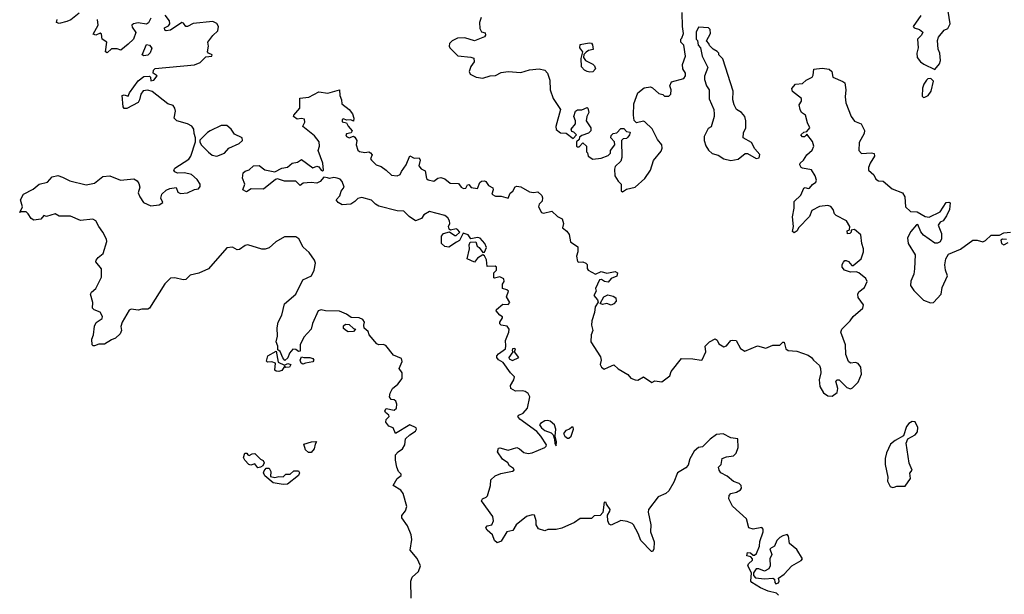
# Model space of a CAD drawing. Extents: x 2219101 to 2444320, y 201258 to 358766.
# Tile 287 of 349: x 2413604 to 2420599, y 250502 to 254584. Entities that reach past the tile are written whole.
import ezdxf

# ---------------------------------------------------------------- set-up
doc = ezdxf.new("R2010")
doc.units = 0

msp = doc.modelspace()

# ---------------------------------------------------------------- linework, layer by layer
at = {"layer": '0CON10XD'}
for points in [[(2414025, 254630), (2413967.6, 254582.4), (2413939.1, 254570.9), (2413885, 254556), (2413864.3, 254565), (2413870, 254585)], [(2416881.7, 254598.3), (2416870, 254565), (2416872, 254522), (2416885, 254497.5), (2416909.3, 254489.3), (2416912.5, 254475), (2416905, 254462.5), (2416835, 254433.8), (2416765, 254453.8), (2416715, 254452), (2416675, 254433.8), (2416656.2, 254415), (2416653.8, 254395), (2416658.8, 254385), (2416716.2, 254326.2), (2416808.3, 254318.3), (2416830, 254310), (2416831.2, 254285), (2416808.8, 254251.2), (2416796, 254215), (2416805, 254196.7), (2416846.1, 254176.1), (2416895, 254168.6), (2416945, 254185.8), (2416985, 254188), (2417025, 254208.6), (2417075, 254216.9), (2417165, 254207.5), (2417225, 254226.9), (2417294.6, 254235.4), (2417334, 254225), (2417352.2, 254205), (2417370, 254155), (2417371.9, 254085), (2417394, 254025), (2417446.7, 253945), (2417413.3, 253825), (2417413.9, 253803.9), (2417445, 253781.2), (2417487, 253777), (2417535, 253740), (2417560, 253765), (2417540, 253785), (2417525, 253790), (2417522.5, 253805), (2417552.5, 253845), (2417552.5, 253865), (2417540, 253895), (2417552.5, 253935), (2417567, 253943), (2417597, 253943), (2417635, 253960), (2417640, 253955), (2417647.5, 253925), (2417632.5, 253895), (2417627.5, 253865), (2417660, 253815), (2417660, 253795), (2417645, 253777.5), (2417598.3, 253761.7), (2417581.7, 253748.3), (2417578.3, 253731.7), (2417560, 253715), (2417560, 253685), (2417565, 253680), (2417578.3, 253681.7), (2417605, 253710), (2417630, 253685), (2417630, 253645), (2417637.5, 253637.5), (2417642.5, 253615), (2417675, 253593.8), (2417735, 253600), (2417785, 253620), (2417800, 253635), (2417800, 253655), (2417832.5, 253695), (2417830, 253715), (2417802.5, 253745), (2417805, 253760), (2417820, 253775), (2417845, 253780), (2417875, 253810), (2417895, 253810), (2417915, 253790), (2417940, 253785), (2417936.7, 253765), (2417925, 253750), (2417915, 253740), (2417891.7, 253738.3), (2417880, 253725), (2417882.5, 253605), (2417875, 253580), (2417835, 253540), (2417828.3, 253521.7), (2417832.5, 253475), (2417855, 253437.5), (2417876.7, 253415), (2417877, 253367), (2417885, 253360), (2417915, 253380), (2417975, 253394), (2418043.8, 253455), (2418086.2, 253515), (2418107.3, 253582.7), (2418160.7, 253649.3), (2418168.8, 253671.2), (2418165.8, 253695), (2418133.9, 253733.9), (2418097.5, 253807.5), (2418045, 253859.2), (2418035, 253862), (2417985, 253850), (2417968.3, 253868.3), (2417963.3, 253905), (2417967.5, 253985), (2417995, 254064.2), (2418040.8, 254099.2), (2418085, 254106.5), (2418100.2, 254100.2), (2418145, 254060), (2418171.7, 254051.7), (2418185, 254040), (2418215, 254040), (2418230, 254055), (2418232.5, 254085), (2418222.5, 254115), (2418235, 254142.5), (2418323, 254167), (2418333.3, 254185), (2418333, 254203), (2418313.8, 254233.8), (2418312.5, 254265), (2418333.3, 254325), (2418321.7, 254401.7), (2418300, 254425), (2418300, 254445), (2418308.3, 254451.7), (2418320, 254485), (2418312.5, 254535), (2418310, 254635)], [(2420105, 254230), (2420138.7, 254271.3), (2420145.9, 254294.1), (2420140, 254345), (2420129.1, 254375), (2420124.3, 254435), (2420130, 254460), (2420170.7, 254509.3), (2420197.7, 254522.3), (2420213.8, 254555), (2420200, 254645)], [(2416383.6, 250475), (2416382, 250595), (2416391.2, 250625), (2416436.2, 250665), (2416451.2, 250705), (2416427.3, 250757.3), (2416376.7, 250815), (2416389.1, 250890.9), (2416384.3, 250924.3), (2416358.3, 250988.3), (2416318, 251045), (2416318.3, 251061.7), (2416343.3, 251095), (2416353.8, 251125), (2416327.3, 251217.3), (2416311.7, 251241.7), (2416257.5, 251275), (2416286, 251325), (2416314.3, 251345.7), (2416314.4, 251355), (2416295.7, 251375), (2416283.3, 251405), (2416273.3, 251455), (2416273.6, 251493.6), (2416291.2, 251515), (2416323.6, 251536.4), (2416338.6, 251565), (2416344.2, 251605.8), (2416375, 251636), (2416415, 251661.4), (2416422.9, 251675), (2416420.8, 251685), (2416375, 251706), (2416274.3, 251644.3), (2416256.7, 251685), (2416225, 251696.7), (2416205.7, 251725), (2416206.9, 251743.1), (2416227.5, 251765), (2416225.4, 251775.4), (2416202.7, 251792.7), (2416198.1, 251805), (2416208.1, 251821.9), (2416265, 251809.5), (2416280.4, 251825), (2416282, 251852), (2416275, 251874), (2416265, 251882.5), (2416242.5, 251885), (2416230, 251905), (2416235, 251930), (2416253.3, 251965), (2416290, 251995), (2416320, 252035), (2416320, 252075), (2416300, 252105), (2416321.2, 252155), (2416315, 252177.5), (2416260.4, 252200.5), (2416205, 252270), (2416185, 252276.7), (2416155, 252273.8), (2416140.4, 252280.5), (2416087.5, 252345), (2416078.3, 252368.3), (2416051.7, 252391.7), (2416047.5, 252415), (2416052.5, 252435), (2416042.5, 252455), (2416015, 252466), (2415958.3, 252468.3), (2415925, 252492.5), (2415875, 252512.5), (2415775, 252516.7), (2415745, 252523.3), (2415725, 252516.2), (2415683.8, 252425), (2415673.3, 252385), (2415621.2, 252328.8), (2415596.7, 252275), (2415595, 252230), (2415585, 252227.5), (2415565, 252240), (2415545, 252242.5), (2415519.2, 252215), (2415508.9, 252181.1), (2415486.4, 252163.6), (2415472, 252182), (2415455, 252227.5), (2415438.3, 252238.3), (2415436.7, 252265), (2415426, 252295), (2415435.8, 252335), (2415433.3, 252395), (2415440, 252435), (2415465.8, 252484.2), (2415484.6, 252565), (2415564.2, 252635), (2415616, 252735), (2415676, 252764), (2415695.5, 252805), (2415704.3, 252855), (2415697.5, 252875), (2415659.6, 252929.5), (2415617.1, 252967), (2415587.4, 253027.4), (2415565, 253042.5), (2415485, 253041.1), (2415423.8, 253005), (2415375.7, 252964.3), (2415346.8, 252953.2), (2415325, 252952.9), (2415225, 252985.5), (2415205, 252978.9), (2415165, 252951.4), (2415149.6, 252949.5), (2415115, 252967.5), (2415075, 252962.5), (2414945, 252813.8), (2414877.3, 252782.7), (2414815, 252768.8), (2414785, 252739.2), (2414765, 252735.7), (2414705, 252750.8), (2414675, 252748.8), (2414633.6, 252706.4), (2414525, 252533.5), (2414515, 252526.4), (2414471.6, 252528.4), (2414445, 252520), (2414395, 252528), (2414380.3, 252519.7), (2414330.6, 252435), (2414322.9, 252405), (2414325.8, 252375), (2414316.8, 252353.2), (2414285, 252321.2), (2414255, 252310), (2414205, 252278.6), (2414165, 252280), (2414135, 252266.7), (2414125, 252266.7), (2414118.8, 252275), (2414115.8, 252315), (2414127.1, 252345), (2414135, 252406.7), (2414147.9, 252432.1), (2414189.2, 252460.8), (2414192.2, 252475), (2414175, 252506.2), (2414131.7, 252521.7), (2414121.2, 252535), (2414124.2, 252575), (2414105.7, 252635), (2414112.6, 252647.4), (2414143.8, 252675), (2414185.7, 252755), (2414184.5, 252815), (2414145, 252863.8), (2414145.7, 252875), (2414160.6, 252895), (2414197.6, 252922.4), (2414222.7, 253007.3), (2414220, 253025), (2414195.3, 253075.3), (2414164.8, 253114.8), (2414145, 253155.5), (2414123.5, 253166.5), (2414035, 253158.2), (2413965, 253188.2), (2413885, 253188.6), (2413855, 253205.5), (2413795, 253186.7), (2413775, 253192.5), (2413753, 253167), (2413705, 253159.4), (2413685, 253170.8), (2413664.6, 253204.6), (2413648.9, 253218.9), (2413610, 253220), (2413603.6, 253213.6), (2413624.2, 253255), (2413608.8, 253305), (2413631.4, 253345), (2413700, 253380), (2413742, 253415), (2413801.2, 253428.8), (2413835, 253468.6), (2413875, 253478.1), (2413906.7, 253465), (2413959.1, 253439.1), (2414075, 253411.2), (2414135, 253423.6), (2414195, 253468.8), (2414245, 253475.8), (2414320, 253445), (2414413.4, 253453.4), (2414438.6, 253438.6), (2414451.1, 253421.1), (2414456.9, 253393.1), (2414446.2, 253355), (2414457.5, 253325), (2414483.3, 253285), (2414535, 253260.6), (2414595, 253268.8), (2414620, 253285), (2414607, 253317), (2414612.5, 253345), (2414645, 253372.5), (2414670, 253385), (2414715, 253391.2), (2414727.7, 253357.7), (2414745, 253348.8), (2414795, 253354), (2414845, 253376.7), (2414875, 253383.3), (2414885, 253400), (2414886.7, 253415), (2414865, 253447.5), (2414825, 253483.3), (2414775, 253496.2), (2414725, 253493.8), (2414705, 253502.5), (2414697.5, 253515), (2414705, 253530), (2414805, 253594), (2414820, 253615), (2414853, 253717), (2414852.5, 253745), (2414843.3, 253775), (2414841.2, 253805), (2414827.1, 253827.1), (2414795, 253844.2), (2414720, 253865), (2414700, 253885), (2414710, 253935), (2414706.9, 253955), (2414695, 253974.3), (2414655, 253986.7), (2414544.2, 254074.2), (2414515, 254084), (2414481.7, 254078.3), (2414464.1, 254055.9), (2414455.8, 254015), (2414445, 253996.7), (2414365, 253952), (2414345, 253953.8), (2414338.8, 253965), (2414332.5, 254045), (2414345, 254050), (2414375, 254040), (2414383.3, 254065), (2414445, 254150), (2414485, 254180), (2414525, 254182.5), (2414532.5, 254175), (2414535, 254150), (2414557.5, 254155), (2414580, 254185), (2414553, 254203), (2414553.3, 254225), (2414565, 254237.5), (2414845, 254264.2), (2414885, 254278.8), (2414925, 254320.8), (2414967.5, 254325), (2414972, 254335), (2414945.5, 254345.5), (2414937.1, 254355), (2414945.4, 254395), (2414940, 254425), (2414975, 254471.4), (2415010.6, 254505), (2415015.5, 254535), (2415005, 254556.9), (2414975, 254570), (2414835, 254556.2), (2414795, 254534.4), (2414785, 254536.2), (2414768, 254558), (2414755, 254563.3), (2414675, 254510), (2414643.6, 254503.6), (2414635, 254510), (2414632.5, 254525), (2414660.8, 254539.2), (2414670, 254555), (2414668.9, 254575), (2414637.3, 254615)], [(2414535, 254595.4), (2414517.8, 254562.2), (2414505, 254551.5), (2414445, 254560.6), (2414412.5, 254555), (2414400, 254545), (2414401.7, 254531.7), (2414427.7, 254492.3), (2414412, 254445), (2414375, 254410), (2414321.7, 254368.3), (2414295, 254377.5), (2414255, 254376.7), (2414225, 254347.5), (2414213.3, 254355), (2414222.5, 254425), (2414190, 254445), (2414185, 254480), (2414175, 254487.5), (2414145, 254473.3), (2414125, 254480), (2414160, 254545), (2414157.5, 254585)], [(2420005.9, 254614.1), (2419950.8, 254535), (2419957.5, 254525), (2419996.7, 254515), (2420020, 254495), (2420010, 254475), (2419982.5, 254445), (2419986, 254385), (2419976.7, 254345), (2419980, 254315), (2420003.3, 254285), (2420027.7, 254267.7), (2420105, 254230)], [(2418655, 253583.8), (2418708, 253592), (2418757, 253633), (2418775, 253632.5), (2418835, 253597.5), (2418856.4, 253603.6), (2418862.5, 253625), (2418827, 253667), (2418801.7, 253711.7), (2418744, 253744), (2418745, 253780), (2418763.3, 253815), (2418763.3, 253865), (2418756.2, 253895), (2418732.5, 253925), (2418697, 253947), (2418678.3, 253978.3), (2418668.8, 254015), (2418673.3, 254075), (2418600, 254305), (2418570, 254335), (2418570, 254345), (2418558.3, 254358.3), (2418530, 254375), (2418505, 254400), (2418500, 254415), (2418483, 254433), (2418511.9, 254485), (2418508.6, 254515), (2418496.4, 254526.4), (2418425, 254530), (2418410, 254495), (2418410, 254445), (2418420, 254435), (2418423, 254403), (2418440, 254385), (2418452.5, 254325), (2418492.5, 254245), (2418468.3, 254181.7), (2418468.3, 254158.3), (2418482.5, 254115), (2418502.5, 254085), (2418501.7, 254021.7), (2418533.8, 253945), (2418536.4, 253913.6), (2418536.7, 253895), (2418516.2, 253823.8), (2418495, 253810), (2418465.8, 253754.2), (2418465.8, 253725), (2418478.3, 253688.3), (2418496.6, 253656.6), (2418524.3, 253634.3), (2418565, 253621.2), (2418605, 253596), (2418655, 253583.8)], [(2417655, 254210), (2417635, 254216.7), (2417615, 254226.2), (2417595, 254250), (2417591.7, 254308.3), (2417603.8, 254355), (2417584, 254385), (2417585, 254406.7), (2417648.9, 254418.9), (2417665, 254416), (2417674, 254405), (2417678.3, 254371.7), (2417645.5, 254364.4), (2417627, 254353), (2417612.5, 254337.5), (2417608, 254315), (2417623, 254293), (2417675, 254268.1), (2417688, 254255), (2417693.8, 254235), (2417675, 254214), (2417655, 254210)], [(2414485, 254327.5), (2414473.3, 254335), (2414505, 254407.5), (2414525, 254402.5), (2414541.7, 254381.7), (2414530.7, 254349.3), (2414515, 254332.5), (2414485, 254327.5)], [(2415790.7, 253460.7), (2415764.6, 253465.4), (2415739.4, 253435), (2415715, 253423.3), (2415675, 253428.1), (2415617.3, 253422.7), (2415595, 253406.2), (2415565, 253436.2), (2415485, 253437.5), (2415435, 253452.9), (2415421.1, 253448.9), (2415335, 253380.8), (2415248.8, 253381.2), (2415215, 253360), (2415190, 253375), (2415202.5, 253415), (2415187, 253457), (2415191.2, 253495), (2415205, 253506.7), (2415235, 253517.5), (2415265, 253546.2), (2415305, 253548), (2415345, 253517.8), (2415415, 253504), (2415465, 253530), (2415505, 253537.1), (2415538.8, 253565), (2415577.3, 253572.7), (2415605, 253590), (2415685, 253531.9), (2415715, 253544.4), (2415728.1, 253538.1), (2415746.2, 253515), (2415755, 253510.6), (2415760.8, 253515), (2415756.7, 253565), (2415723.9, 253653.9), (2415733.3, 253685), (2415730, 253715), (2415698.9, 253758.9), (2415614.1, 253824.1), (2415618.3, 253831.7), (2415629.5, 253855), (2415626.8, 253876.8), (2415605, 253882.2), (2415575, 253876.7), (2415548.8, 253895), (2415550.8, 253905), (2415594.5, 253955), (2415593.6, 254026.4), (2415657, 254033), (2415728.3, 254071.7), (2415793, 254063), (2415875, 254086), (2415877.3, 254045), (2415888.9, 254015), (2415891.9, 253985), (2415944.5, 253945), (2415968.2, 253915), (2415977.8, 253885), (2415975, 253863.8), (2415955, 253872.7), (2415925, 253870), (2415905, 253879.1), (2415894.4, 253875), (2415895, 253859.2), (2415925, 253852), (2415937.4, 253827.4), (2415966.4, 253795), (2415958.9, 253781.1), (2415926.1, 253773.9), (2415921.2, 253765), (2415926, 253755), (2415945, 253745.6), (2415975, 253757.1), (2415985, 253750), (2415998, 253725), (2415994.6, 253695), (2416006, 253656), (2416018, 253648), (2416055, 253641.4), (2416085, 253644.4), (2416095, 253637.9), (2416106.7, 253623.3), (2416095.8, 253595), (2416102.9, 253585), (2416136.7, 253553.3), (2416171.1, 253541.1), (2416207.3, 253515), (2416245, 253479.1), (2416285, 253475.4), (2416306.5, 253483.5), (2416315, 253506), (2416348.2, 253551.8), (2416375, 253616.7), (2416405, 253599.6), (2416442.6, 253602.6), (2416448.9, 253585), (2416439.1, 253545), (2416455, 253523.3), (2416485, 253510.8), (2416494.6, 253455), (2416506.2, 253446.2), (2416545, 253436), (2416575, 253458.9), (2416595, 253462.9), (2416625, 253452.9), (2416662.8, 253422.8), (2416720.6, 253420.6), (2416739.1, 253395), (2416755.5, 253384.5), (2416772.4, 253387.6), (2416785, 253410), (2416795, 253412.5), (2416811.5, 253391.5), (2416855, 253384), (2416872.3, 253427.6), (2416885, 253437.1), (2416905, 253438.8), (2416915, 253434.4), (2416933.8, 253405), (2416965, 253390.5), (2416967.8, 253375), (2416958.8, 253345), (2416985, 253331.2), (2417025, 253329.3), (2417075, 253316.2), (2417088.3, 253351.7), (2417107.3, 253365), (2417123.7, 253396.3), (2417135, 253400.5), (2417165, 253397.1), (2417225, 253361.5), (2417254.2, 253355.8), (2417285, 253360.8), (2417314, 253335), (2417318.9, 253318.9), (2417315.8, 253295), (2417295, 253272.9), (2417289.4, 253255), (2417309.7, 253215), (2417325, 253208.4), (2417385, 253223.6), (2417425, 253184.8), (2417458.1, 253168.1), (2417466, 253135), (2417460, 253105), (2417491.3, 253081.3), (2417508.3, 253058.3), (2417516.9, 253005), (2417569.4, 252969.4), (2417568.8, 252935), (2417559.1, 252905), (2417566.4, 252866.4), (2417575, 252861.1), (2417605, 252864.7), (2417624.5, 252855), (2417634.5, 252845), (2417635.6, 252815.6), (2417642, 252805), (2417695, 252776.2), (2417735, 252794.5), (2417775, 252784.4), (2417835, 252796), (2417849.5, 252785), (2417845, 252762.9), (2417806, 252745), (2417785, 252718.8), (2417757.5, 252725), (2417738.1, 252738.1), (2417723.8, 252735), (2417693.2, 252675), (2417698.4, 252655), (2417683.6, 252625), (2417708.5, 252595), (2417713.1, 252576.9), (2417691.2, 252545), (2417686.5, 252505), (2417668.4, 252445), (2417666.2, 252415), (2417674.6, 252375), (2417662.9, 252345), (2417660.7, 252295), (2417729.8, 252189.8), (2417734.6, 252165), (2417727.3, 252135), (2417736, 252115), (2417755, 252101.6), (2417786.7, 252116.7), (2417825, 252131.2), (2417855, 252104.5), (2417925, 252062.5), (2417946.5, 252036.5), (2417975, 252024.6), (2417995, 252023.6), (2418035, 252045.7), (2418095, 252007.5), (2418115, 252017.5), (2418165, 252011.8), (2418223.1, 252055), (2418232, 252085), (2418305, 252177.5), (2418385, 252174.6), (2418445, 252164.4), (2418451.4, 252168.6), (2418477.8, 252225), (2418472.5, 252265), (2418505, 252296.2), (2418545, 252316.7), (2418558.3, 252308.3), (2418570.8, 252280.8), (2418605, 252260.9), (2418625, 252268.1), (2418655, 252304), (2418668, 252308), (2418693.9, 252303.9), (2418725, 252247.5), (2418755, 252230), (2418845, 252266.7), (2418905, 252250), (2418955, 252271.2), (2419005, 252272.5), (2419025, 252292.5), (2419035, 252292.5), (2419046.4, 252246.4), (2419062.5, 252235), (2419125, 252230), (2419205, 252200), (2419230, 252185), (2419242.5, 252165), (2419285, 252127.5), (2419293.3, 252105), (2419294, 252075), (2419283.1, 252025), (2419289.1, 251979.1), (2419315, 251934), (2419345, 251911.9), (2419375, 251908.8), (2419411.2, 251935), (2419416.2, 251965), (2419402.5, 252015), (2419410, 252025), (2419425, 252026), (2419480.9, 251970.9), (2419505, 251962), (2419520.3, 251969.7), (2419560.4, 252009.5), (2419584.2, 252065), (2419578.9, 252115), (2419560.9, 252140.9), (2419541.8, 252148.2), (2419505, 252143.8), (2419491.2, 252155), (2419472.5, 252205), (2419469.4, 252275), (2419436.2, 252365), (2419443.3, 252385), (2419504, 252445), (2419526, 252475), (2419593.8, 252535), (2419597.3, 252557.3), (2419560.2, 252610.2), (2419557.5, 252635), (2419565, 252650.8), (2419605, 252681.2), (2419624.2, 252725), (2419615, 252746), (2419565, 252786), (2419545, 252792), (2419505, 252791.2), (2419462.5, 252805), (2419447.5, 252825), (2419447.5, 252845), (2419455, 252862.5), (2419465, 252872.5), (2419475, 252873.3), (2419492.5, 252865), (2419515, 252837.5), (2419525, 252837.5), (2419581.2, 252885), (2419599.2, 252935), (2419599.2, 252955), (2419587.1, 252995), (2419580, 253055), (2419535, 253092.5), (2419511.7, 253088.3), (2419510, 253075), (2419500, 253065), (2419483.6, 253063.6), (2419482.5, 253085), (2419498.3, 253091.7), (2419500, 253115), (2419477.5, 253155), (2419405, 253192.5), (2419393.3, 253205), (2419383.3, 253235), (2419365, 253256.2), (2419345, 253263.8), (2419285, 253257.1), (2419231.7, 253228.3), (2419214.1, 253185.9), (2419137.5, 253105), (2419127.5, 253085), (2419105, 253070), (2419095, 253080), (2419100, 253115), (2419094.2, 253184.2), (2419105.7, 253245), (2419105, 253292.5), (2419152.9, 253337.1), (2419175, 253386), (2419185, 253390.8), (2419205, 253384.4), (2419215, 253387.5), (2419236.2, 253413.8), (2419259.5, 253430.5), (2419264.3, 253445), (2419255.4, 253475.4), (2419227.7, 253517.7), (2419165, 253530), (2419154.3, 253535), (2419146.2, 253553.8), (2419148.8, 253565), (2419171.2, 253585), (2419195, 253624), (2419233.7, 253656.3), (2419244.3, 253685), (2419235, 253719.4), (2419195, 253770), (2419189.3, 253760.7), (2419178, 253752), (2419165, 253752), (2419154, 253765), (2419173.3, 253785), (2419195, 253790), (2419218, 253815), (2419200.7, 253850.7), (2419185.3, 253905), (2419157.1, 253925), (2419147.3, 253945), (2419141.7, 253978.3), (2419158.6, 254005), (2419157.8, 254025), (2419093, 254073), (2419090, 254095), (2419114.3, 254125.7), (2419165, 254130), (2419192, 254155), (2419233.6, 254176.4), (2419240.9, 254189.1), (2419245, 254232.5), (2419305, 254240), (2419355, 254232.5), (2419373.3, 254215), (2419380, 254175), (2419452.5, 254145), (2419464.6, 254134.6), (2419471.8, 254085), (2419467, 254035), (2419472.9, 253992.9), (2419510, 253895), (2419535, 253863.3), (2419582.5, 253845), (2419606.4, 253796.4), (2419603.8, 253775), (2419567.4, 253712.6), (2419564.5, 253655), (2419585, 253632.7), (2419655, 253639.2), (2419673.8, 253633.8), (2419675.7, 253615), (2419645, 253563.8), (2419632.9, 253535), (2419634.3, 253515), (2419672.3, 253482.3), (2419685, 253450.9), (2419705, 253439.8), (2419737.5, 253437.5), (2419801.9, 253381.9), (2419874.4, 253354.4), (2419892.5, 253325), (2419895.6, 253255), (2419932.2, 253222.2), (2419979, 253219), (2420036.7, 253185), (2420065, 253180.5), (2420142, 253218), (2420185, 253284.2), (2420205, 253288), (2420213.9, 253283.9), (2420208.2, 253235), (2420188.9, 253191.1), (2420165, 253156), (2420143.3, 253145), (2420128.8, 253125), (2420152.5, 253065), (2420151.7, 253028.3), (2420143, 253007), (2420125, 252997.5), (2420105, 252996.7), (2420025, 253053.8), (2420005.7, 253075.7), (2419985, 253128), (2419975, 253125.8), (2419935, 253079.2), (2419910, 253035), (2419915, 252994), (2419964.6, 252914.6), (2419959.4, 252815), (2419956.9, 252775), (2419935, 252726.2), (2419931.1, 252695), (2419955, 252660), (2420025, 252590.5), (2420075, 252572.2), (2420094.4, 252575.6), (2420150, 252635), (2420157.9, 252682.1), (2420194.2, 252765), (2420180, 252805), (2420176.4, 252843.6), (2420182.5, 252885), (2420201.9, 252918.1), (2420287, 252953), (2420375, 253017.1), (2420405, 253018.6), (2420445, 253005.7), (2420465.8, 253015), (2420505, 253053.8), (2420565, 253052), (2420595, 253070), (2420643.6, 253073.6)], [(2420025, 254030), (2420035, 254033.3), (2420056.7, 254045), (2420080, 254075), (2420096.2, 254146.2), (2420077, 254167), (2420055, 254163.3), (2420045, 254153.3), (2420026, 254125), (2420016.4, 254096.4), (2420015, 254040), (2420025, 254030)], [(2415005, 253614.2), (2415058.8, 253635), (2415089.4, 253670.6), (2415163.8, 253705), (2415186, 253725), (2415183.8, 253745), (2415130.7, 253770.7), (2415105, 253806.2), (2415075, 253832), (2415035, 253831.2), (2414956.7, 253795), (2414937.3, 253782.7), (2414883, 253727), (2414882.5, 253715), (2414893.3, 253695), (2414945, 253642), (2414972.1, 253622.1), (2415005, 253614.2)], [(2418995.5, 250495), (2418979.6, 250509.6), (2418920, 250525), (2418866.9, 250546.9), (2418803.8, 250585), (2418796.7, 250595), (2418802.5, 250655), (2418777.5, 250705), (2418781.7, 250718.3), (2418810, 250745), (2418810, 250755), (2418798.3, 250768.3), (2418770, 250775), (2418775, 250800), (2418795, 250797.5), (2418815, 250780), (2418825, 250780), (2418839.2, 250790.8), (2418860, 250845), (2418861.7, 250878.3), (2418886, 250945), (2418886, 250965), (2418875, 250977.5), (2418815, 250963.8), (2418782.5, 250975), (2418767.3, 251037.3), (2418668.3, 251128.3), (2418640.7, 251180.7), (2418643.3, 251205), (2418655, 251217.5), (2418695, 251227.1), (2418725.3, 251244.7), (2418731.8, 251255), (2418728.8, 251275), (2418715, 251290), (2418674.1, 251304.1), (2418630.4, 251340.5), (2418583.9, 251363.9), (2418573, 251383), (2418567.5, 251405), (2418586.7, 251425), (2418594.3, 251465.7), (2418625, 251478.6), (2418675, 251486.2), (2418694.2, 251505.8), (2418707.5, 251545), (2418706.4, 251606.4), (2418655, 251613.8), (2418602.2, 251642.2), (2418555, 251638.4), (2418508.2, 251605), (2418455, 251548.6), (2418425, 251544.4), (2418395, 251518.9), (2418364.5, 251465), (2418351.7, 251418.3), (2418335, 251400.6), (2418276, 251365), (2418250.3, 251299.7), (2418214.1, 251235.9), (2418195, 251218.8), (2418140, 251195), (2418071.2, 251105), (2418068.8, 251085), (2418088.1, 250995), (2418085.7, 250945), (2418110.6, 250875), (2418108, 250822), (2418100, 250805), (2418092.5, 250805), (2418015.5, 250885), (2417997.5, 250935), (2417965, 250995.7), (2417955, 251006.1), (2417919.1, 251019.1), (2417874.2, 251025.8), (2417805, 250992.5), (2417790.7, 251000.7), (2417781.2, 251025), (2417780, 251065), (2417797, 251093), (2417797.5, 251105), (2417771.7, 251141.7), (2417770, 251155), (2417755, 251157.5), (2417747, 251083), (2417727, 251063), (2417685, 251060), (2417665, 251040), (2417585, 251041.2), (2417545, 251012.5), (2417455, 250971.2), (2417415, 250962), (2417355, 250962.5), (2417335, 250953.3), (2417288.3, 250968.3), (2417272.5, 250995), (2417272.5, 251025), (2417260, 251065), (2417245, 251066.7), (2417205, 251054.2), (2417130.8, 250995), (2417108, 250955), (2417064.1, 250945.9), (2417025, 250880.5), (2416995, 250868.4), (2416976.7, 250885), (2416963.1, 250925), (2416925, 250957.1), (2416915.7, 250975), (2416925, 250987.8), (2416958.1, 250995), (2416968.8, 251025), (2416965.6, 251055.6), (2416883.3, 251165), (2416890.4, 251179.5), (2416918.3, 251191.7), (2416927.7, 251202.3), (2416949.2, 251275), (2416950.8, 251315), (2416982.5, 251342.5), (2417020.9, 251359.1), (2417105, 251377.1), (2417115.6, 251385), (2417112.5, 251395), (2417083.8, 251413.8), (2417072.5, 251435), (2417032.9, 251462.9), (2416998.6, 251515), (2417005, 251539.2), (2417015, 251543.1), (2417075, 251526.8), (2417135, 251544.4), (2417155, 251535.8), (2417185, 251508.6), (2417215, 251501.8), (2417245, 251506.7), (2417333.3, 251545), (2417345, 251554), (2417346.3, 251563.7), (2417306.4, 251626.4), (2417278.2, 251658.2), (2417157.5, 251745), (2417142.5, 251765), (2417150, 251775), (2417180.3, 251789.7), (2417212, 251825), (2417226.7, 251905), (2417215, 251927.5), (2417195, 251943.3), (2417178, 251948), (2417125, 251944.3), (2417092.9, 251965), (2417090, 251985), (2417113.1, 252025), (2417118, 252048), (2417090, 252075), (2417039.3, 252149.3), (2417005, 252168.8), (2416992.9, 252185), (2416993.1, 252195), (2417005, 252210.8), (2417053.8, 252245), (2417057.1, 252267.1), (2417055.4, 252305), (2417079.2, 252365), (2417080, 252385), (2417065.8, 252405.8), (2417024.2, 252414.2), (2417015, 252422.5), (2417014.3, 252435.7), (2417033.3, 252465), (2417032.5, 252472.5), (2417015, 252484), (2416989.2, 252515), (2416992, 252525), (2417036.2, 252563.8), (2417075, 252559.6), (2417086, 252574), (2417062.1, 252615), (2417075.7, 252655.7), (2417065.5, 252665.5), (2417033.3, 252675), (2417034.5, 252705), (2417046, 252725), (2417042.9, 252742.9), (2417015, 252757.1), (2416977.5, 252747.5), (2416971.2, 252751.2), (2416972.5, 252785), (2416990, 252805), (2416991.2, 252825), (2416982, 252832), (2416925, 252830), (2416919.1, 252879.1), (2416905, 252907.5), (2416895, 252912.5), (2416855, 252890), (2416835, 252862.5), (2416782.5, 252885), (2416800, 252955), (2416796.2, 252985), (2416805, 253002.5), (2416845, 253006.7), (2416854.3, 252974.3), (2416868.8, 252965), (2416895, 252930), (2416905, 252932.5), (2416920, 252965), (2416908.9, 252995), (2416875, 253031.5), (2416855, 253036.5), (2416807.7, 253027.7), (2416790, 253055), (2416753.3, 253066.7), (2416727.5, 253015), (2416707.1, 253002.9), (2416652.9, 252967.1), (2416625, 252973.3), (2416600.8, 252995), (2416600.8, 253045), (2416614, 253065), (2416656.4, 253076.4), (2416695, 253050), (2416705, 253050.8), (2416730, 253075), (2416715, 253094), (2416705, 253097.1), (2416665, 253088), (2416655, 253096), (2416650.4, 253115), (2416658.7, 253135), (2416657.8, 253155), (2416646.1, 253176.1), (2416625, 253192.1), (2416515, 253220.9), (2416475, 253197.5), (2416458.7, 253171.3), (2416414.7, 253154.7), (2416371.5, 253185), (2416332.8, 253222.8), (2416285, 253226.5), (2416155, 253258.6), (2416132.2, 253272.2), (2416102.5, 253302.5), (2416035, 253320.9), (2416006.6, 253313.4), (2415985, 253291.5), (2415955, 253274.4), (2415895, 253268.9), (2415865.8, 253285), (2415851.9, 253305), (2415877.9, 253332.1), (2415887.5, 253365), (2415908.6, 253395), (2415894, 253435), (2415880.3, 253450.3), (2415858.6, 253458.6), (2415835, 253462.9), (2415805, 253455.4), (2415790.7, 253460.7)], [(2420615, 253023.3), (2420585, 253023.8), (2420575, 253016.7), (2420578, 252995), (2420595.6, 252984.4), (2420625, 253000.8)], [(2417805, 252556.9), (2417775, 252568.5), (2417745, 252560), (2417727, 252567), (2417753.9, 252616.1), (2417781.2, 252628.8), (2417819.9, 252619.9), (2417837.8, 252607.8), (2417840, 252585), (2417825, 252564.3), (2417805, 252556.9)], [(2415937, 252367), (2415925, 252372.5), (2415905, 252390), (2415905, 252410), (2415918.3, 252421.7), (2415945, 252417.5), (2415975, 252390), (2415990, 252385), (2415975, 252370), (2415937, 252367)], [(2417105, 252163.8), (2417150, 252185), (2417120, 252225), (2417126, 252245), (2417118.3, 252248.3), (2417103.8, 252245), (2417101.2, 252235), (2417107.5, 252225), (2417077.5, 252185), (2417080, 252175), (2417105, 252163.8)], [(2415445, 252084), (2415425, 252086.7), (2415416.7, 252095), (2415420, 252145), (2415395, 252154), (2415365, 252151.2), (2415357, 252157), (2415366.7, 252195), (2415425, 252230), (2415440, 252150), (2415485, 252130), (2415509.3, 252140.7), (2415530, 252135), (2415520, 252115), (2415494.2, 252114.2), (2415485, 252120), (2415465, 252091.2), (2415445, 252084)], [(2415615, 252136.7), (2415603.8, 252145), (2415596.7, 252165), (2415605, 252190), (2415623.3, 252183.3), (2415665, 252183.3), (2415685, 252176.7), (2415692.5, 252165), (2415686.4, 252153.6), (2415635, 252144), (2415615, 252136.7)], [(2417415, 251557.5), (2417417.1, 251585), (2417407.5, 251625), (2417412.5, 251675), (2417402.5, 251705), (2417372.5, 251732.5), (2417356.2, 251736.2), (2417335, 251733.3), (2417302.5, 251715), (2417297.5, 251705), (2417310, 251685), (2417335, 251666.2), (2417378.3, 251648.3), (2417392.5, 251635), (2417403, 251603), (2417405, 251572.5), (2417415, 251557.5)], [(2417505, 251611.4), (2417520.8, 251625), (2417537.5, 251675), (2417535, 251690), (2417525, 251690), (2417510, 251675), (2417482.5, 251665), (2417466.7, 251645), (2417476.2, 251625), (2417495, 251611.4), (2417505, 251611.4)], [(2419805, 251260), (2419815, 251262), (2419835, 251270), (2419895, 251270), (2419933.1, 251325), (2419927.1, 251362.9), (2419944, 251385), (2419923.6, 251433.6), (2419902.5, 251575), (2419912.9, 251607.1), (2419964.3, 251635), (2419980.8, 251655), (2419985, 251686.2), (2419965, 251727.8), (2419945, 251729.6), (2419920, 251715), (2419904.4, 251695), (2419882.3, 251627.7), (2419823.8, 251595), (2419791.1, 251568.9), (2419762.7, 251507.3), (2419753, 251467), (2419753.1, 251425), (2419771.4, 251335), (2419769.2, 251305), (2419788.8, 251268.8), (2419805, 251260)], [(2415655, 251509.2), (2415635, 251527.5), (2415621.2, 251568.8), (2415676.1, 251586.1), (2415707.7, 251587.7), (2415712.5, 251585), (2415702.1, 251567.9), (2415695.5, 251534.5), (2415675, 251510), (2415655, 251509.2)], [(2415295, 251401.4), (2415275, 251428.5), (2415245, 251420), (2415232, 251425), (2415203.8, 251455), (2415194.3, 251474.3), (2415203.3, 251505), (2415217.5, 251505), (2415225, 251492.5), (2415235, 251488.8), (2415255, 251500), (2415275, 251502.2), (2415315, 251462.5), (2415333, 251453), (2415340, 251435), (2415330.8, 251415), (2415315, 251404.5), (2415295, 251401.4)], [(2415475, 251281.2), (2415404.2, 251295), (2415345, 251344.2), (2415335.4, 251365), (2415340.6, 251379.4), (2415355, 251397.1), (2415375, 251397.1), (2415387.3, 251375), (2415385, 251340), (2415415, 251332.2), (2415445, 251340), (2415475, 251337.5), (2415493.7, 251356.3), (2415525, 251355.7), (2415550.4, 251379.5), (2415585, 251380), (2415592, 251365), (2415583.3, 251345), (2415505, 251283.3), (2415475, 251281.2)], [(2418975, 250577.5), (2418995, 250584.2), (2418998.8, 250595), (2418994.1, 250615.9), (2419035, 250644), (2419088, 250705), (2419155, 250742), (2419163.8, 250755), (2419125, 250821.2), (2419072.7, 250862.7), (2419066.2, 250915), (2419055, 250926.2), (2419025, 250918.6), (2419004.5, 250905.5), (2418982, 250885), (2418965, 250843.3), (2418932.5, 250825), (2418947.5, 250785), (2418933.8, 250755), (2418935.7, 250705), (2418925, 250683.8), (2418895, 250666.2), (2418855, 250683.3), (2418835, 250683.3), (2418816.7, 250655), (2418817.5, 250635), (2418830, 250620), (2418895, 250612), (2418955, 250616.7), (2418965, 250610), (2418967.5, 250585), (2418975, 250577.5)]]:
    msp.add_lwpolyline(points, dxfattribs=at)

doc.saveas('drawing.dxf')
